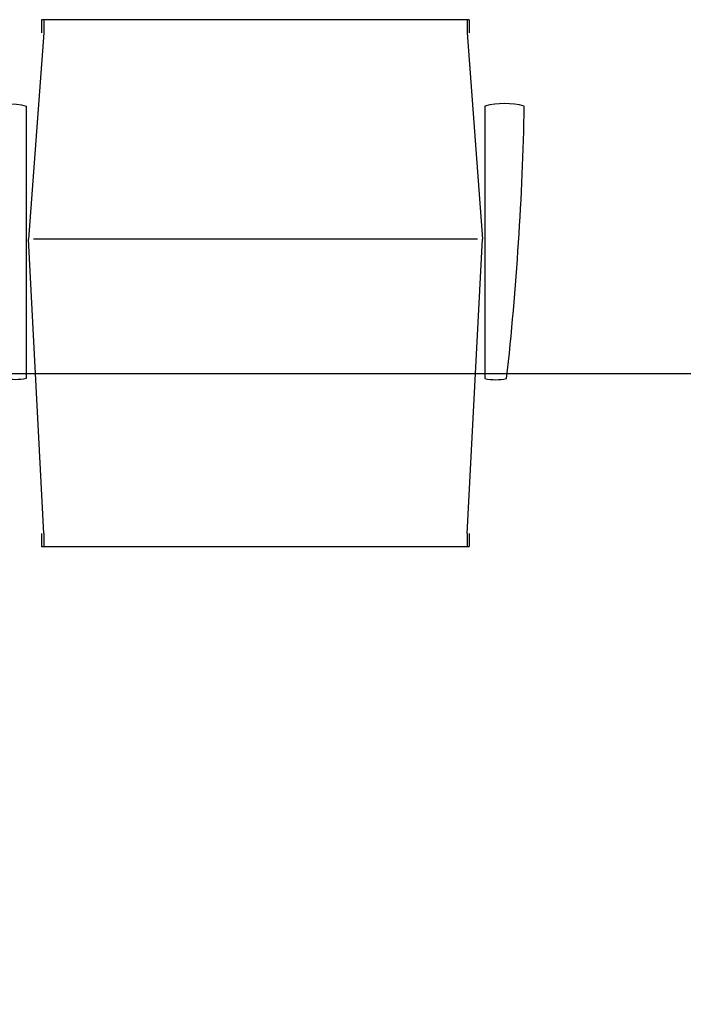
# Model space of a CAD drawing. Header units: millimetres. Extents: x 111285 to 237437, y -9513 to 52045.
# Tile 372 of 656: x 157706 to 158462, y 38075 to 39196. Entities that reach past the tile are written whole.
import ezdxf

# ---------------------------------------------------------------- set-up
doc = ezdxf.new("R2010")
doc.units = ezdxf.units.MM
doc.header["$LTSCALE"] = 100
doc.layers.add('_82--LOSSE-INRICHTING', color=1, linetype='Continuous')
doc.layers.add('_89--LOSSE-INRICHTING', color=1, linetype='Continuous')

# ---------------------------------------------------------------- blocks, each defined once
blk = doc.blocks.new('bureaustoel')
at = {"layer": '_89--LOSSE-INRICHTING'}
for p, q in [((0, 585), (0, 600)), ((0, 600), (486.9, 600)), ((2.5, 585), (2.5, 600)), ((484.4, 585), (484.4, 600)), ((486.9, 585), (486.9, 600)), ((2.5, 585), (-14.9, 250)), ((484.4, 585), (501.9, 250)), ((2.5, 15), (-14.9, 250)), ((496.2, 250), (-9.2, 250)), ((484.4, 15), (501.9, 250)), ((0, 0), (0, 15)), ((2.5, 0), (2.5, 15)), ((484.4, 0), (484.4, 15)), ((486.9, 0), (486.9, 15)), ((486.9, 0), (0, 0))]:
    blk.add_line(p, q, dxfattribs=at)
for points in [[(-17.4, 98.6), (-17.4, 408.6, 0.108124), (-42.2, 408.6, 0.022407), (-62.3, 98.3, 0.119571), (-17.4, 98.3, 0.119571)], [(504.6, 98.6), (504.6, 408.6, -0.108124), (529.4, 408.6, -0.022407), (549.5, 98.3, -0.119571), (504.6, 98.3, -0.119571)]]:
    blk.add_lwpolyline(points, format="xyb", dxfattribs=at)

msp = doc.modelspace()

# ---------------------------------------------------------------- linework, layer by layer
at = {"layer": '_82--LOSSE-INRICHTING'}
msp.add_lwpolyline([(157172, 37993), (158772, 37993), (158772, 38793), (157172, 38793)], close=True, dxfattribs=at)

# ---------------------------------------------------------------- block references
at = {"layer": '_82--LOSSE-INRICHTING', "xscale": -1, "rotation": 180}
msp.add_blockref('bureaustoel', (157731.2, 39196.4), dxfattribs=at)

doc.saveas('drawing.dxf')
